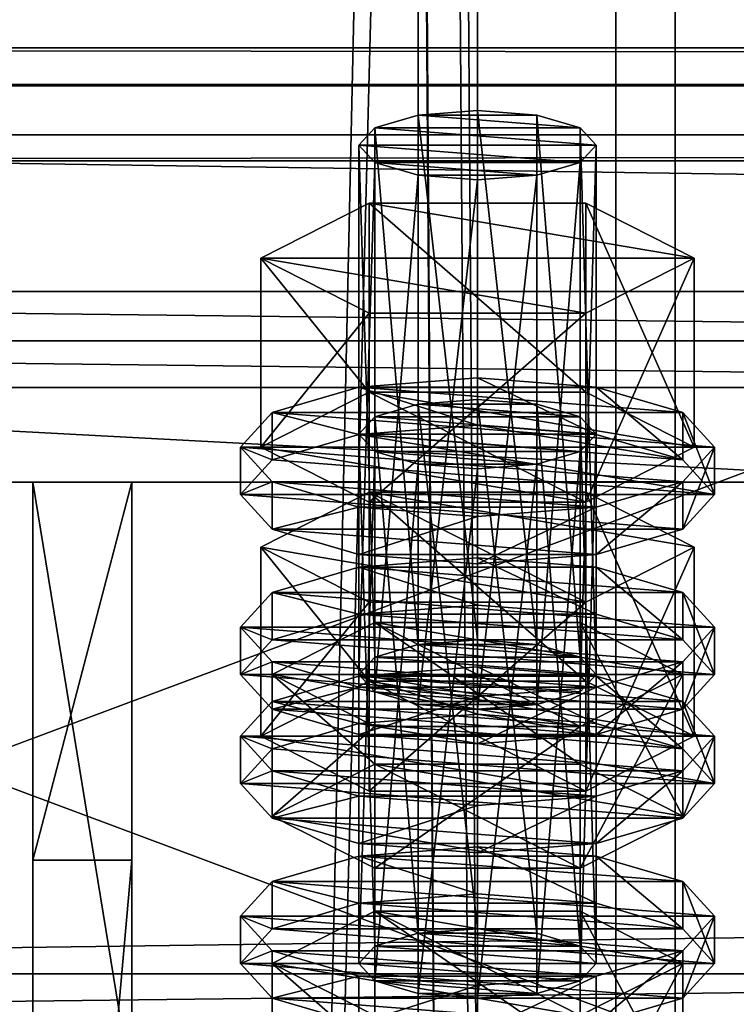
# Model space of a CAD drawing. Header units: millimetres. Extents: x 60485 to 71303, y 100 to 16900.
# Tile 710 of 1056: x 60597 to 60633, y 9918 to 9968. Entities that reach past the tile are written whole.
import ezdxf

# ---------------------------------------------------------------- set-up
doc = ezdxf.new("R2010")
doc.units = ezdxf.units.MM
for name, color, linetype in [('1', 7, 'Continuous'), ('13', 7, 'Continuous'), ('3', 7, 'Continuous'), ('4', 7, 'Continuous'), ('6', 7, 'Continuous'), ('9', 7, 'Continuous')]:
    doc.layers.add(name, color=color, linetype=linetype)

msp = doc.modelspace()

# ---------------------------------------------------------------- meshes
at = {"layer": '1', "color": 7}
mesh = msp.add_polyface(dxfattribs=at)
corners = [(60602.5, 9914.157, 5147.476), (60602.5, 9944.856, 5247.888), (60597.5, 9944.856, 5247.888), (60597.5, 9914.157, 5147.476), (60602.5, 9925.727, 5253.74), (60597.5, 9925.727, 5253.74), (60602.5, 9869.269, 5171.67), (60597.5, 9869.269, 5171.67), (60602.5, 9863.418, 5152.534), (60597.5, 9863.418, 5152.534), (60602.5, 9901.67, 5140.837), (60597.5, 9901.67, 5140.837)]
mesh.append_faces([[corners[k] for k in face] for face in [(0, 2, 3, 3), (1, 5, 2, 2), (4, 7, 5, 5), (6, 9, 7, 7), (8, 11, 9, 9), (10, 3, 11, 11), (1, 6, 4, 4), (8, 0, 10, 10), (3, 9, 11, 11), (7, 2, 5, 5)]], dxfattribs={"vtx0": -1, "color": 7})
mesh.append_faces([[corners[k] for k in face] for face in [(6, 0, 8, 8), (9, 3, 7, 7)]], dxfattribs={"vtx0": -1, "vtx1": -1, "color": 7})
mesh.append_faces([[corners[k] for k in face] for face in [(6, 1, 0, 0), (7, 3, 2, 2)]], dxfattribs={"vtx0": -1, "vtx2": -1, "vtx3": -1, "color": 7})
mesh.append_faces([[corners[k] for k in face] for face in [(0, 1, 2, 2), (1, 4, 5, 5), (4, 6, 7, 7), (6, 8, 9, 9), (8, 10, 11, 11), (10, 0, 3, 3)]], dxfattribs={"vtx2": -1, "vtx3": -1, "color": 7})
at = {"layer": '13', "color": 20}
mesh = msp.add_polyface(dxfattribs=at)
corners = [(60620, 9960.148, 5210.687), (60617, 9960.383, 5211.456), (60617, 9933.606, 5219.642), (60614.804, 9961.025, 5213.556), (60614.804, 9934.248, 5221.743), (60614, 9961.902, 5216.425), (60614, 9935.125, 5224.612), (60614.804, 9962.779, 5219.294), (60614.804, 9936.002, 5227.48), (60617, 9963.421, 5221.394), (60617, 9936.644, 5229.581), (60620, 9963.656, 5222.163), (60620, 9936.879, 5230.349), (60623, 9960.383, 5211.456), (60625.196, 9961.025, 5213.556), (60626, 9961.902, 5216.425), (60625.196, 9962.779, 5219.294), (60623, 9963.421, 5221.394), (60625.485, 9953.402, 5209.09), (60614.515, 9953.402, 5209.09), (60614.515, 9943.839, 5212.013), (60609.03, 9956.18, 5218.174), (60609.03, 9946.617, 5221.098), (60614.515, 9958.958, 5227.259), (60614.515, 9949.394, 5230.183), (60625.485, 9949.394, 5230.183), (60630.97, 9956.18, 5218.174), (60625.485, 9943.839, 5212.013), (60609.608, 9944.863, 5215.36), (60608, 9946.617, 5221.098), (60608, 9944.226, 5221.829), (60609.608, 9942.472, 5216.091), (60609.608, 9948.371, 5226.836), (60609.608, 9945.98, 5227.567), (60614, 9949.655, 5231.036), (60614, 9947.265, 5231.767), (60620, 9950.125, 5232.574), (60620, 9947.735, 5233.305), (60614, 9943.579, 5211.16), (60626, 9943.579, 5211.16), (60630.392, 9944.863, 5215.36), (60632, 9946.617, 5221.098), (60630.392, 9948.371, 5226.836), (60626, 9949.655, 5231.036), (60630.392, 9945.98, 5227.567), (60632, 9944.226, 5221.829), (60617, 9945.764, 5163.641), (60623, 9945.764, 5163.641), (60614.804, 9946.406, 5165.741), (60625.196, 9946.406, 5165.741), (60614, 9947.283, 5168.61), (60626, 9947.283, 5168.61), (60614.804, 9948.16, 5171.479), (60625.196, 9948.16, 5171.479), (60617, 9948.802, 5173.579)]
mesh.append_faces([[corners[k] for k in face] for face in [(9, 12, 10, 10), (13, 1, 0, 0), (9, 17, 11, 11), (19, 22, 20, 20), (21, 24, 22, 22), (23, 25, 24, 24), (18, 21, 19, 19), (22, 27, 20, 20), (28, 30, 31, 31), (29, 33, 30, 30), (32, 35, 33, 33), (34, 37, 35, 35), (34, 43, 36, 36)]], dxfattribs={"vtx0": -1, "color": 20})
mesh.append_faces([[corners[k] for k in face] for face in [(1, 13, 3, 3), (3, 14, 5, 5), (5, 15, 7, 7), (7, 16, 9, 9), (21, 26, 23, 23), (24, 27, 22, 22), (38, 39, 28, 28), (28, 40, 29, 29), (29, 41, 32, 32), (32, 42, 34, 34), (37, 44, 35, 35), (35, 45, 33, 33), (33, 45, 30, 30), (46, 47, 48, 48), (48, 49, 50, 50), (50, 51, 52, 52), (52, 53, 54, 54)]], dxfattribs={"vtx0": -1, "vtx1": -1, "color": 20})
mesh.append_faces([[corners[k] for k in face] for face in [(0, 1, 2, 2), (1, 3, 4, 4), (3, 5, 6, 6), (5, 7, 8, 8), (7, 9, 10, 10), (9, 11, 12, 12), (18, 19, 20, 20), (19, 21, 22, 22), (21, 23, 24, 24), (28, 29, 30, 30), (29, 32, 33, 33), (32, 34, 35, 35), (34, 36, 37, 37)]], dxfattribs={"vtx2": -1, "vtx3": -1, "color": 20})
mesh = msp.add_polyface(dxfattribs=at)
corners = [(60626, 9961.902, 5216.425), (60625.196, 9961.025, 5213.556), (60625.196, 9934.248, 5221.743), (60623, 9960.383, 5211.456), (60623, 9933.606, 5219.642), (60620, 9960.148, 5210.687), (60620, 9933.371, 5218.874), (60620, 9963.656, 5222.163), (60623, 9963.421, 5221.394), (60623, 9936.644, 5229.581), (60620, 9936.879, 5230.349), (60625.196, 9962.779, 5219.294), (60625.196, 9936.002, 5227.48), (60626, 9935.125, 5224.612), (60614.804, 9961.025, 5213.556), (60614, 9961.902, 5216.425), (60614.804, 9962.779, 5219.294), (60617, 9963.421, 5221.394), (60630.97, 9956.18, 5218.174), (60625.485, 9953.402, 5209.09), (60625.485, 9943.839, 5212.013), (60630.97, 9946.617, 5221.098), (60614.515, 9943.839, 5212.013), (60614.515, 9958.958, 5227.259), (60625.485, 9958.958, 5227.259), (60625.485, 9949.394, 5230.183), (60609.03, 9956.18, 5218.174), (60614.515, 9949.394, 5230.183), (60632, 9946.617, 5221.098), (60630.392, 9944.863, 5215.36), (60630.392, 9942.472, 5216.091), (60632, 9944.226, 5221.829), (60620, 9950.125, 5232.574), (60626, 9949.655, 5231.036), (60626, 9947.265, 5231.767), (60620, 9947.735, 5233.305), (60630.392, 9948.371, 5226.836), (60630.392, 9945.98, 5227.567), (60609.608, 9944.863, 5215.36), (60626, 9943.579, 5211.16), (60608, 9946.617, 5221.098), (60609.608, 9948.371, 5226.836), (60614, 9949.655, 5231.036), (60614, 9947.265, 5231.767), (60608, 9944.226, 5221.829), (60623, 9945.764, 5163.641), (60617, 9945.764, 5163.641), (60620, 9945.529, 5162.872), (60614.804, 9946.406, 5165.741), (60625.196, 9946.406, 5165.741), (60614, 9947.283, 5168.61), (60626, 9947.283, 5168.61), (60614.804, 9948.16, 5171.479), (60625.196, 9948.16, 5171.479), (60617, 9948.802, 5173.579), (60623, 9948.802, 5173.579), (60620, 9949.037, 5174.348), (60614.515, 9944.339, 5179.444), (60630.97, 9941.561, 5170.359), (60625.485, 9944.339, 5179.444)]
mesh.append_faces([[corners[k] for k in face] for face in [(7, 9, 10, 10), (18, 20, 21, 21), (19, 22, 20, 20), (24, 21, 25, 25), (23, 18, 24, 24), (21, 27, 25, 25), (28, 30, 31, 31), (32, 34, 35, 35), (33, 37, 34, 34), (36, 31, 37, 37), (37, 35, 34, 34), (45, 46, 47, 47), (54, 55, 56, 56), (57, 58, 59, 59)]], dxfattribs={"vtx0": -1, "color": 20})
mesh.append_faces([[corners[k] for k in face] for face in [(14, 3, 1, 1), (15, 1, 0, 0), (16, 0, 11, 11), (17, 11, 8, 8), (26, 19, 18, 18), (27, 21, 20, 20), (38, 39, 29, 29), (40, 29, 28, 28), (41, 28, 36, 36), (42, 36, 33, 33), (43, 37, 31, 31), (44, 31, 30, 30), (48, 45, 49, 49), (50, 49, 51, 51), (52, 51, 53, 53), (54, 53, 55, 55)]], dxfattribs={"vtx0": -1, "vtx2": -1, "vtx3": -1, "color": 20})
mesh.append_faces([[corners[k] for k in face] for face in [(0, 1, 2, 2), (1, 3, 4, 4), (3, 5, 6, 6), (7, 8, 9, 9), (8, 11, 12, 12), (11, 0, 13, 13), (18, 19, 20, 20), (23, 24, 25, 25), (24, 18, 21, 21), (28, 29, 30, 30), (32, 33, 34, 34), (33, 36, 37, 37), (36, 28, 31, 31)]], dxfattribs={"vtx2": -1, "vtx3": -1, "color": 20})
mesh = msp.add_polyface(dxfattribs=at)
corners = [(60626, 9961.902, 5216.425), (60625.196, 9934.248, 5221.743), (60626, 9935.125, 5224.612), (60625.196, 9961.025, 5213.556), (60623, 9933.606, 5219.642), (60623, 9960.383, 5211.456), (60620, 9933.371, 5218.874), (60623, 9963.421, 5221.394), (60625.196, 9936.002, 5227.48), (60623, 9936.644, 5229.581), (60625.196, 9962.779, 5219.294), (60617, 9936.644, 5229.581), (60620, 9936.879, 5230.349), (60614.804, 9936.002, 5227.48), (60614, 9935.125, 5224.612), (60614.804, 9937.757, 5233.218), (60625.196, 9932.494, 5216.005), (60630.392, 9935.125, 5224.612), (60625.196, 9937.757, 5233.218), (60632, 9937.516, 5223.881), (60630.392, 9935.762, 5218.143), (60630.392, 9933.371, 5218.874), (60632, 9935.125, 5224.612), (60620, 9941.024, 5235.356), (60626, 9940.554, 5233.819), (60626, 9938.164, 5234.55), (60620, 9938.634, 5236.087), (60630.392, 9939.27, 5229.618), (60630.392, 9936.879, 5230.349), (60626, 9934.478, 5213.942), (60614, 9934.478, 5213.942), (60620, 9934.008, 5212.405), (60609.608, 9935.762, 5218.143), (60608, 9937.516, 5223.881), (60609.608, 9939.27, 5229.618), (60614, 9940.554, 5233.819), (60614, 9938.164, 5234.55), (60609.608, 9936.879, 5230.349), (60608, 9935.125, 5224.612), (60630.392, 9944.863, 5215.36), (60626, 9943.579, 5211.16), (60626, 9941.188, 5211.891), (60630.392, 9942.472, 5216.091), (60620, 9943.108, 5209.622), (60620, 9940.718, 5210.353), (60614, 9943.579, 5211.16), (60609.608, 9942.472, 5216.091), (60614, 9941.188, 5211.891), (60620, 9949.037, 5174.348), (60623, 9948.802, 5173.579), (60623, 9922.026, 5181.765), (60625.196, 9948.16, 5171.479), (60625.196, 9921.384, 5179.665), (60630.97, 9941.561, 5170.359), (60625.485, 9938.784, 5161.274), (60625.485, 9929.221, 5164.198), (60614.515, 9944.339, 5179.444), (60625.485, 9944.339, 5179.444), (60625.485, 9934.776, 5182.368), (60630.97, 9931.998, 5173.283), (60614, 9935.037, 5183.221), (60630.392, 9933.753, 5179.021), (60626, 9935.037, 5183.221), (60620, 9935.507, 5184.759)]
mesh.append_faces([[corners[k] for k in face] for face in [(0, 1, 2, 2), (3, 4, 1, 1), (5, 6, 4, 4), (7, 8, 9, 9), (10, 2, 8, 8), (9, 11, 12, 12), (15, 17, 18, 18), (19, 21, 22, 22), (23, 25, 26, 26), (24, 28, 25, 25), (27, 22, 28, 28), (29, 30, 31, 31), (39, 41, 42, 42), (40, 44, 41, 41), (40, 45, 43, 43), (47, 41, 44, 44), (57, 59, 58, 58), (60, 62, 63, 63)]], dxfattribs={"vtx0": -1, "color": 20})
mesh.append_faces([[corners[k] for k in face] for face in [(11, 9, 8, 8), (13, 8, 2, 2), (14, 2, 1, 1), (15, 16, 17, 17), (32, 29, 20, 20), (33, 20, 19, 19), (34, 19, 27, 27), (35, 27, 24, 24), (36, 25, 28, 28), (37, 28, 22, 22), (38, 22, 21, 21), (46, 42, 41, 41), (56, 54, 53, 53), (60, 61, 62, 62)]], dxfattribs={"vtx0": -1, "vtx2": -1, "vtx3": -1, "color": 20})
mesh.append_faces([[corners[k] for k in face] for face in [(19, 20, 21, 21), (23, 24, 25, 25), (24, 27, 28, 28), (27, 19, 22, 22), (39, 40, 41, 41), (40, 43, 44, 44), (48, 49, 50, 50), (49, 51, 52, 52), (53, 54, 55, 55), (56, 57, 58, 58), (57, 53, 59, 59)]], dxfattribs={"vtx2": -1, "vtx3": -1, "color": 20})
mesh = msp.add_polyface(dxfattribs=at)
corners = [(60620, 9960.148, 5210.687), (60617, 9933.606, 5219.642), (60620, 9933.371, 5218.874), (60617, 9960.383, 5211.456), (60614.804, 9934.248, 5221.743), (60614.804, 9961.025, 5213.556), (60614, 9935.125, 5224.612), (60614, 9961.902, 5216.425), (60614.804, 9936.002, 5227.48), (60614.804, 9962.779, 5219.294), (60617, 9936.644, 5229.581), (60625.196, 9936.002, 5227.48), (60626, 9935.125, 5224.612), (60623, 9933.606, 5219.642), (60609.608, 9935.125, 5224.612), (60625.196, 9932.494, 5216.005), (60614.804, 9937.757, 5233.218), (60614, 9934.478, 5213.942), (60609.608, 9935.762, 5218.143), (60609.608, 9933.371, 5218.874), (60608, 9937.516, 5223.881), (60608, 9935.125, 5224.612), (60609.608, 9939.27, 5229.618), (60609.608, 9936.879, 5230.349), (60614, 9940.554, 5233.819), (60614, 9938.164, 5234.55), (60620, 9941.024, 5235.356), (60620, 9938.634, 5236.087), (60626, 9934.478, 5213.942), (60630.392, 9935.762, 5218.143), (60632, 9937.516, 5223.881), (60630.392, 9939.27, 5229.618), (60626, 9940.554, 5233.819), (60626, 9938.164, 5234.55), (60630.392, 9936.879, 5230.349), (60632, 9935.125, 5224.612), (60620, 9943.108, 5209.622), (60614, 9943.579, 5211.16), (60614, 9941.188, 5211.891), (60620, 9940.718, 5210.353), (60609.608, 9944.863, 5215.36), (60609.608, 9942.472, 5216.091), (60608, 9944.226, 5221.829), (60630.392, 9942.472, 5216.091), (60626, 9941.188, 5211.891), (60614, 9947.283, 5168.61), (60614.804, 9948.16, 5171.479), (60614.804, 9921.384, 5179.665), (60617, 9948.802, 5173.579), (60617, 9922.026, 5181.765), (60620, 9949.037, 5174.348), (60620, 9922.261, 5182.534), (60614.515, 9938.784, 5161.274), (60609.03, 9941.561, 5170.359), (60609.03, 9931.998, 5173.283), (60614.515, 9944.339, 5179.444), (60614.515, 9934.776, 5182.368), (60625.485, 9934.776, 5182.368), (60625.485, 9938.784, 5161.274), (60614, 9935.037, 5183.221), (60620, 9935.507, 5184.759), (60620, 9933.116, 5185.489), (60609.608, 9933.753, 5179.021), (60630.392, 9933.753, 5179.021)]
mesh.append_faces([[corners[k] for k in face] for face in [(0, 1, 2, 2), (3, 4, 1, 1), (5, 6, 4, 4), (7, 8, 6, 6), (9, 10, 8, 8), (18, 21, 19, 19), (20, 23, 21, 21), (22, 25, 23, 23), (24, 27, 25, 25), (24, 32, 26, 26), (33, 25, 27, 27), (36, 38, 39, 39), (37, 41, 38, 38), (53, 56, 54, 54), (55, 57, 56, 56), (58, 53, 52, 52)]], dxfattribs={"vtx0": -1, "color": 20})
mesh.append_faces([[corners[k] for k in face] for face in [(10, 11, 8, 8), (8, 12, 6, 6), (6, 13, 4, 4), (14, 15, 16, 16), (17, 28, 18, 18), (18, 29, 20, 20), (20, 30, 22, 22), (22, 31, 24, 24), (25, 34, 23, 23), (23, 35, 21, 21), (42, 43, 41, 41), (41, 44, 38, 38), (53, 58, 55, 55), (62, 63, 59, 59)]], dxfattribs={"vtx0": -1, "vtx1": -1, "color": 20})
mesh.append_faces([[corners[k] for k in face] for face in [(17, 18, 19, 19), (18, 20, 21, 21), (20, 22, 23, 23), (22, 24, 25, 25), (24, 26, 27, 27), (36, 37, 38, 38), (37, 40, 41, 41), (45, 46, 47, 47), (46, 48, 49, 49), (48, 50, 51, 51), (52, 53, 54, 54), (53, 55, 56, 56), (59, 60, 61, 61)]], dxfattribs={"vtx2": -1, "vtx3": -1, "color": 20})
mesh = msp.add_polyface(dxfattribs=at)
corners = [(60614, 9935.125, 5224.612), (60625.196, 9934.248, 5221.743), (60623, 9933.606, 5219.642), (60630.392, 9935.125, 5224.612), (60625.196, 9932.494, 5216.005), (60625.196, 9925.322, 5218.198), (60630.392, 9927.953, 5226.804), (60614.804, 9937.757, 5233.218), (60625.196, 9937.757, 5233.218), (60625.196, 9930.584, 5235.411), (60614.804, 9930.584, 5235.411), (60630.392, 9935.762, 5218.143), (60626, 9934.478, 5213.942), (60626, 9932.087, 5214.673), (60630.392, 9933.371, 5218.874), (60620, 9934.008, 5212.405), (60620, 9931.617, 5213.136), (60609.608, 9933.371, 5218.874), (60626, 9947.283, 5168.61), (60625.196, 9946.406, 5165.741), (60625.196, 9919.63, 5173.927), (60623, 9945.764, 5163.641), (60623, 9918.987, 5171.827), (60620, 9945.529, 5162.872), (60620, 9918.752, 5171.058), (60620, 9949.037, 5174.348), (60623, 9922.026, 5181.765), (60620, 9922.261, 5182.534), (60623, 9948.802, 5173.579), (60625.196, 9921.384, 5179.665), (60625.196, 9948.16, 5171.479), (60626, 9920.507, 5176.796), (60630.97, 9941.561, 5170.359), (60625.485, 9929.221, 5164.198), (60630.97, 9931.998, 5173.283), (60625.485, 9938.784, 5161.274), (60614.515, 9929.221, 5164.198), (60614.515, 9934.776, 5182.368), (60625.485, 9934.776, 5182.368), (60632, 9931.998, 5173.283), (60630.392, 9930.244, 5167.545), (60630.392, 9927.853, 5168.276), (60632, 9929.608, 5174.014), (60626, 9928.96, 5163.345), (60626, 9926.569, 5164.076), (60620, 9928.49, 5161.807), (60620, 9926.099, 5162.538), (60620, 9935.507, 5184.759), (60626, 9935.037, 5183.221), (60626, 9932.646, 5183.952), (60620, 9933.116, 5185.489), (60630.392, 9933.753, 5179.021), (60630.392, 9931.362, 5179.752), (60614, 9928.96, 5163.345), (60609.608, 9930.244, 5167.545), (60608, 9931.998, 5173.283), (60609.608, 9933.753, 5179.021), (60614, 9932.646, 5183.952), (60608, 9929.608, 5174.014), (60609.608, 9927.853, 5168.276)]
mesh.append_faces([[corners[k] for k in face] for face in [(3, 5, 6, 6), (8, 6, 9, 9), (6, 10, 9, 9), (11, 13, 14, 14), (12, 16, 13, 13), (25, 26, 27, 27), (28, 29, 26, 26), (30, 31, 29, 29), (32, 33, 34, 34), (35, 36, 33, 33), (34, 37, 38, 38), (39, 41, 42, 42), (40, 44, 41, 41), (47, 49, 50, 50), (48, 52, 49, 49), (51, 42, 52, 52), (43, 53, 45, 45), (52, 50, 49, 49)]], dxfattribs={"vtx0": -1, "color": 20})
mesh.append_faces([[corners[k] for k in face] for face in [(0, 1, 2, 2), (10, 6, 5, 5), (17, 14, 13, 13), (37, 34, 33, 33), (54, 43, 40, 40), (55, 40, 39, 39), (56, 39, 51, 51), (57, 52, 42, 42), (58, 42, 41, 41), (59, 41, 44, 44)]], dxfattribs={"vtx0": -1, "vtx2": -1, "vtx3": -1, "color": 20})
mesh.append_faces([[corners[k] for k in face] for face in [(3, 4, 5, 5), (7, 8, 9, 9), (8, 3, 6, 6), (11, 12, 13, 13), (12, 15, 16, 16), (18, 19, 20, 20), (19, 21, 22, 22), (21, 23, 24, 24), (30, 18, 31, 31), (39, 40, 41, 41), (40, 43, 44, 44), (43, 45, 46, 46), (47, 48, 49, 49), (48, 51, 52, 52), (51, 39, 42, 42)]], dxfattribs={"vtx2": -1, "vtx3": -1, "color": 20})
mesh = msp.add_polyface(dxfattribs=at)
corners = [(60614.804, 9934.248, 5221.743), (60623, 9933.606, 5219.642), (60617, 9933.606, 5219.642), (60620, 9933.371, 5218.874), (60625.196, 9932.494, 5216.005), (60614.804, 9932.494, 5216.005), (60614.804, 9925.322, 5218.198), (60609.608, 9935.125, 5224.612), (60609.608, 9927.953, 5226.804), (60614.804, 9937.757, 5233.218), (60614.804, 9930.584, 5235.411), (60625.196, 9930.584, 5235.411), (60625.196, 9925.322, 5218.198), (60620, 9934.008, 5212.405), (60614, 9934.478, 5213.942), (60614, 9932.087, 5214.673), (60620, 9931.617, 5213.136), (60609.608, 9933.371, 5218.874), (60608, 9935.125, 5224.612), (60630.392, 9933.371, 5218.874), (60626, 9932.087, 5214.673), (60620, 9945.529, 5162.872), (60617, 9945.764, 5163.641), (60617, 9918.987, 5171.827), (60614.804, 9946.406, 5165.741), (60614.804, 9919.63, 5173.927), (60614, 9947.283, 5168.61), (60614, 9920.507, 5176.796), (60614.804, 9921.384, 5179.665), (60614.804, 9948.16, 5171.479), (60617, 9922.026, 5181.765), (60617, 9948.802, 5173.579), (60620, 9922.261, 5182.534), (60625.485, 9938.784, 5161.274), (60614.515, 9938.784, 5161.274), (60614.515, 9929.221, 5164.198), (60609.03, 9931.998, 5173.283), (60614.515, 9934.776, 5182.368), (60625.485, 9929.221, 5164.198), (60620, 9928.49, 5161.807), (60614, 9928.96, 5163.345), (60614, 9926.569, 5164.076), (60609.608, 9930.244, 5167.545), (60609.608, 9927.853, 5168.276), (60608, 9931.998, 5173.283), (60608, 9929.608, 5174.014), (60609.608, 9933.753, 5179.021), (60609.608, 9931.362, 5179.752), (60614, 9935.037, 5183.221), (60614, 9932.646, 5183.952), (60620, 9933.116, 5185.489), (60626, 9928.96, 5163.345), (60630.392, 9930.244, 5167.545), (60632, 9931.998, 5173.283), (60630.392, 9931.362, 5179.752), (60632, 9929.608, 5174.014), (60630.392, 9927.853, 5168.276)]
mesh.append_faces([[corners[k] for k in face] for face in [(2, 1, 3, 3), (5, 8, 6, 6), (7, 10, 8, 8), (9, 11, 10, 10), (4, 7, 5, 5), (13, 15, 16, 16), (14, 17, 15, 15), (15, 20, 16, 16), (26, 28, 27, 27), (29, 30, 28, 28), (31, 32, 30, 30), (34, 36, 35, 35), (36, 38, 35, 35), (40, 43, 41, 41), (42, 45, 43, 43), (44, 47, 45, 45), (46, 49, 47, 47), (48, 50, 49, 49)]], dxfattribs={"vtx0": -1, "color": 20})
mesh.append_faces([[corners[k] for k in face] for face in [(0, 1, 2, 2), (10, 12, 8, 8), (18, 19, 17, 17), (17, 20, 15, 15), (37, 38, 36, 36), (40, 51, 42, 42), (42, 52, 44, 44), (44, 53, 46, 46), (50, 54, 49, 49), (49, 55, 47, 47), (47, 55, 45, 45), (45, 56, 43, 43)]], dxfattribs={"vtx0": -1, "vtx1": -1, "color": 20})
mesh.append_faces([[corners[k] for k in face] for face in [(4, 5, 6, 6), (5, 7, 8, 8), (7, 9, 10, 10), (13, 14, 15, 15), (21, 22, 23, 23), (22, 24, 25, 25), (24, 26, 27, 27), (33, 34, 35, 35), (39, 40, 41, 41), (40, 42, 43, 43), (42, 44, 45, 45), (44, 46, 47, 47), (46, 48, 49, 49)]], dxfattribs={"vtx2": -1, "vtx3": -1, "color": 20})
mesh = msp.add_polyface(dxfattribs=at)
corners = [(60625.196, 9932.494, 5216.005), (60614.804, 9925.322, 5218.198), (60625.196, 9925.322, 5218.198), (60626, 9947.283, 5168.61), (60625.196, 9919.63, 5173.927), (60626, 9920.507, 5176.796), (60625.196, 9946.406, 5165.741), (60623, 9918.987, 5171.827), (60623, 9945.764, 5163.641), (60620, 9918.752, 5171.058), (60617, 9922.026, 5181.765), (60623, 9922.026, 5181.765), (60625.196, 9921.384, 5179.665), (60614.804, 9921.384, 5179.665), (60614, 9920.507, 5176.796), (60614.804, 9919.63, 5173.927), (60617, 9918.987, 5171.827), (60630.392, 9920.507, 5176.796), (60625.196, 9917.875, 5168.19), (60625.196, 9910.703, 5170.382), (60630.392, 9913.334, 5178.989), (60614.804, 9910.703, 5170.382), (60614.804, 9923.138, 5185.403), (60625.196, 9923.138, 5185.403), (60625.196, 9915.966, 5187.596), (60614.804, 9915.966, 5187.596), (60632, 9922.897, 5176.065), (60630.392, 9921.143, 5170.328), (60630.392, 9918.752, 5171.058), (60632, 9920.507, 5176.796), (60626, 9919.859, 5166.127), (60626, 9917.468, 5166.858), (60620, 9919.389, 5164.59), (60620, 9916.998, 5165.321), (60620, 9926.406, 5187.541), (60626, 9925.936, 5186.004), (60626, 9923.545, 5186.734), (60620, 9924.015, 5188.272), (60630.392, 9924.652, 5181.803), (60630.392, 9922.261, 5182.534), (60614, 9919.859, 5166.127), (60609.608, 9921.143, 5170.328), (60608, 9922.897, 5176.065), (60609.608, 9924.652, 5181.803), (60614, 9925.936, 5186.004), (60614, 9923.545, 5186.734), (60609.608, 9922.261, 5182.534), (60608, 9920.507, 5176.796), (60609.608, 9918.752, 5171.058), (60614, 9917.468, 5166.858), (60626, 9928.96, 5163.345), (60620, 9926.099, 5162.538), (60626, 9926.569, 5164.076), (60614, 9926.569, 5164.076)]
mesh.append_faces([[corners[k] for k in face] for face in [(0, 1, 2, 2), (3, 4, 5, 5), (6, 7, 4, 4), (8, 9, 7, 7), (16, 7, 9, 9), (17, 19, 20, 20), (18, 21, 19, 19), (23, 20, 24, 24), (22, 17, 23, 23), (20, 25, 24, 24), (26, 28, 29, 29), (27, 31, 28, 28), (30, 33, 31, 31), (34, 36, 37, 37), (35, 39, 36, 36), (38, 29, 39, 39), (30, 40, 32, 32), (49, 31, 33, 33), (50, 51, 52, 52), (53, 52, 51, 51)]], dxfattribs={"vtx0": -1, "color": 20})
mesh.append_faces([[corners[k] for k in face] for face in [(10, 11, 12, 12), (13, 12, 5, 5), (14, 5, 4, 4), (15, 4, 7, 7), (22, 18, 17, 17), (25, 20, 19, 19), (41, 30, 27, 27), (42, 27, 26, 26), (43, 26, 38, 38), (44, 38, 35, 35), (45, 36, 39, 39), (46, 39, 29, 29), (47, 29, 28, 28), (48, 28, 31, 31)]], dxfattribs={"vtx0": -1, "vtx2": -1, "vtx3": -1, "color": 20})
mesh.append_faces([[corners[k] for k in face] for face in [(17, 18, 19, 19), (22, 23, 24, 24), (23, 17, 20, 20), (26, 27, 28, 28), (27, 30, 31, 31), (30, 32, 33, 33), (34, 35, 36, 36), (35, 38, 39, 39), (38, 26, 29, 29)]], dxfattribs={"vtx2": -1, "vtx3": -1, "color": 20})
mesh = msp.add_polyface(dxfattribs=at)
corners = [(60609.608, 9927.953, 5226.804), (60625.196, 9925.322, 5218.198), (60614.804, 9925.322, 5218.198), (60620, 9945.529, 5162.872), (60617, 9918.987, 5171.827), (60620, 9918.752, 5171.058), (60617, 9945.764, 5163.641), (60614.804, 9919.63, 5173.927), (60614.804, 9946.406, 5165.741), (60614, 9920.507, 5176.796), (60623, 9922.026, 5181.765), (60617, 9922.026, 5181.765), (60620, 9922.261, 5182.534), (60625.196, 9921.384, 5179.665), (60614.804, 9921.384, 5179.665), (60626, 9920.507, 5176.796), (60625.196, 9919.63, 5173.927), (60623, 9918.987, 5171.827), (60625.196, 9917.875, 5168.19), (60614.804, 9917.875, 5168.19), (60614.804, 9910.703, 5170.382), (60609.608, 9920.507, 5176.796), (60609.608, 9913.334, 5178.989), (60614.804, 9923.138, 5185.403), (60614.804, 9915.966, 5187.596), (60625.196, 9915.966, 5187.596), (60625.196, 9910.703, 5170.382), (60620, 9919.389, 5164.59), (60614, 9919.859, 5166.127), (60614, 9917.468, 5166.858), (60620, 9916.998, 5165.321), (60609.608, 9921.143, 5170.328), (60609.608, 9918.752, 5171.058), (60608, 9922.897, 5176.065), (60608, 9920.507, 5176.796), (60609.608, 9924.652, 5181.803), (60609.608, 9922.261, 5182.534), (60614, 9925.936, 5186.004), (60614, 9923.545, 5186.734), (60620, 9926.406, 5187.541), (60620, 9924.015, 5188.272), (60626, 9919.859, 5166.127), (60630.392, 9921.143, 5170.328), (60632, 9922.897, 5176.065), (60630.392, 9924.652, 5181.803), (60626, 9925.936, 5186.004), (60626, 9923.545, 5186.734), (60630.392, 9922.261, 5182.534), (60632, 9920.507, 5176.796), (60630.392, 9918.752, 5171.058), (60626, 9917.468, 5166.858), (60620, 9928.49, 5161.807), (60614, 9926.569, 5164.076), (60620, 9926.099, 5162.538), (60609.608, 9927.853, 5168.276), (60626, 9926.569, 5164.076)]
mesh.append_faces([[corners[k] for k in face] for face in [(0, 1, 2, 2), (3, 4, 5, 5), (6, 7, 4, 4), (8, 9, 7, 7), (10, 11, 12, 12), (19, 22, 20, 20), (21, 24, 22, 22), (23, 25, 24, 24), (18, 21, 19, 19), (22, 26, 20, 20), (27, 29, 30, 30), (28, 32, 29, 29), (31, 34, 32, 32), (33, 36, 34, 34), (35, 38, 36, 36), (37, 40, 38, 38), (37, 45, 39, 39), (46, 38, 40, 40), (51, 52, 53, 53)]], dxfattribs={"vtx0": -1, "color": 20})
mesh.append_faces([[corners[k] for k in face] for face in [(11, 13, 14, 14), (14, 15, 9, 9), (9, 16, 7, 7), (7, 17, 4, 4), (21, 18, 23, 23), (24, 26, 22, 22), (28, 41, 31, 31), (31, 42, 33, 33), (33, 43, 35, 35), (35, 44, 37, 37), (38, 47, 36, 36), (36, 48, 34, 34), (34, 49, 32, 32), (32, 50, 29, 29), (54, 55, 52, 52)]], dxfattribs={"vtx0": -1, "vtx1": -1, "color": 20})
mesh.append_faces([[corners[k] for k in face] for face in [(18, 19, 20, 20), (19, 21, 22, 22), (21, 23, 24, 24), (27, 28, 29, 29), (28, 31, 32, 32), (31, 33, 34, 34), (33, 35, 36, 36), (35, 37, 38, 38), (37, 39, 40, 40)]], dxfattribs={"vtx2": -1, "vtx3": -1, "color": 20})
at = {"layer": '3', "color": 91}
mesh = msp.add_polyface(dxfattribs=at)
corners = [(60573, 16854.959, 2970.03), (60573, 16738.421, 2970.03), (60573, 8515, 5484.182), (60573, 8515, 5561.563), (60573, 16854.959, 3011.782), (60627, 8515, 5561.563), (60627, 16854.959, 3011.782), (60627, 16738.421, 2970.03), (60627, 16854.959, 2970.03), (60627, 8515, 5484.182), (60630, 8515, 5564.7), (60630, 8515, 5481.045), (60570, 8515, 5481.045), (60570, 8515, 5564.7), (60570, 16854.959, 3014.919), (60630, 16854.959, 3014.919), (60630, 16854.959, 2970.03), (60570, 16854.959, 2970.03), (60570, 16728.16, 2970.03), (60630, 16728.16, 2970.03)]
mesh.append_faces([[corners[k] for k in face] for face in [(1, 4, 0, 0), (3, 1, 2, 2), (3, 6, 4, 4), (7, 5, 9, 9), (6, 7, 8, 8), (1, 9, 2, 2), (10, 14, 15, 15), (16, 6, 8, 8), (0, 14, 17, 17), (18, 13, 12, 12), (14, 18, 17, 17), (19, 12, 11, 11), (19, 15, 16, 16), (10, 19, 11, 11), (7, 16, 8, 8), (17, 1, 0, 0)]], dxfattribs={"vtx0": -1, "color": 91})
mesh.append_faces([[corners[k] for k in face] for face in [(4, 1, 3, 3), (5, 7, 6, 6), (10, 5, 13, 13), (5, 11, 9, 9), (9, 11, 2, 2), (13, 3, 12, 12), (3, 13, 5, 5), (12, 2, 11, 11), (14, 4, 15, 15), (15, 6, 16, 16), (13, 18, 14, 14), (15, 19, 10, 10), (19, 7, 18, 18), (18, 1, 17, 17), (1, 18, 7, 7)]], dxfattribs={"vtx0": -1, "vtx1": -1, "color": 91})
mesh.append_faces([[corners[k] for k in face] for face in [(5, 10, 11, 11), (12, 3, 2, 2), (14, 0, 4, 4), (15, 4, 6, 6), (7, 19, 16, 16)]], dxfattribs={"vtx0": -1, "vtx2": -1, "vtx3": -1, "color": 91})
mesh.append_faces([[corners[k] for k in face] for face in [(3, 5, 6, 6), (1, 7, 9, 9), (10, 13, 14, 14), (19, 18, 12, 12)]], dxfattribs={"vtx2": -1, "vtx3": -1, "color": 91})
mesh = msp.add_polyface(dxfattribs=at)
corners = [(60645, 9911.233, 5137.913), (60555, 9911.233, 5137.913), (60555, 9944.856, 5247.888), (60645, 9944.856, 5247.888), (60555, 9916.015, 5136.451), (60555, 9949.637, 5246.427), (60645, 9916.015, 5136.451), (60645, 9949.637, 5246.427)]
mesh.append_faces([[corners[k] for k in face] for face in [(0, 2, 3, 3), (1, 5, 2, 2), (4, 7, 5, 5), (6, 3, 7, 7), (1, 6, 4, 4), (3, 5, 7, 7)]], dxfattribs={"vtx0": -1, "color": 91})
mesh.append_faces([[corners[k] for k in face] for face in [(0, 1, 2, 2), (1, 4, 5, 5), (4, 6, 7, 7), (6, 0, 3, 3), (1, 0, 6, 6), (3, 2, 5, 5)]], dxfattribs={"vtx2": -1, "vtx3": -1, "color": 91})
at = {"layer": '4', "color": 171}
mesh = msp.add_polyface(dxfattribs=at)
corners = [(60583, 10172.442, 4974.314), (60617, 10172.442, 4974.314), (60617, 8638.07, 3030.03), (60583, 8638.07, 3030.03), (60617, 10117.023, 4991.257), (60617, 8569.28, 3030.03), (60583, 10117.023, 4991.257), (60583, 8569.28, 3030.03), (60580, 10175.521, 4973.373), (60580, 10113.944, 4992.198), (60580, 8565.458, 3030.03), (60580, 8641.892, 3030.03), (60620, 10113.944, 4992.198), (60620, 8565.458, 3030.03), (60620, 10175.521, 4973.373), (60620, 8641.892, 3030.03)]
mesh.append_faces([[corners[k] for k in face] for face in [(0, 2, 3, 3), (1, 5, 2, 2), (4, 7, 5, 5), (6, 3, 7, 7), (8, 10, 11, 11), (9, 13, 10, 10), (12, 15, 13, 13), (14, 11, 15, 15)]], dxfattribs={"vtx0": -1, "color": 171})
mesh.append_faces([[corners[k] for k in face] for face in [(9, 6, 12, 12), (6, 8, 0, 0), (0, 8, 1, 1), (12, 4, 14, 14), (4, 12, 6, 6), (14, 1, 8, 8), (11, 3, 15, 15), (3, 10, 7, 7), (7, 10, 5, 5), (15, 2, 13, 13), (2, 15, 3, 3), (13, 5, 10, 10)]], dxfattribs={"vtx0": -1, "vtx1": -1, "color": 171})
mesh.append_faces([[corners[k] for k in face] for face in [(6, 9, 8, 8), (14, 4, 1, 1), (3, 11, 10, 10), (13, 2, 5, 5)]], dxfattribs={"vtx0": -1, "vtx2": -1, "vtx3": -1, "color": 171})
mesh.append_faces([[corners[k] for k in face] for face in [(0, 1, 2, 2), (1, 4, 5, 5), (4, 6, 7, 7), (6, 0, 3, 3), (8, 9, 10, 10), (9, 12, 13, 13), (12, 14, 15, 15), (14, 8, 11, 11)]], dxfattribs={"vtx2": -1, "vtx3": -1, "color": 171})
at = {"layer": '6', "color": 2}
mesh = msp.add_polyface(dxfattribs=at)
corners = [(60627, 8515, 2973.03), (60573, 8515, 2973.03), (60573, 16718.348, 2973.03), (60627, 16718.348, 2973.03), (60573, 8515, 3027.03), (60573, 16541.721, 3027.03), (60627, 8515, 3027.03), (60627, 16541.721, 3027.03), (60630, 8515, 2970.03), (60630, 8515, 3030.03), (60630, 16531.909, 3030.03), (60630, 16728.16, 2970.03), (60570, 8515, 3030.03), (60570, 16531.909, 3030.03), (60570, 8515, 2970.03), (60570, 16728.16, 2970.03)]
mesh.append_faces([[corners[k] for k in face] for face in [(0, 2, 3, 3), (1, 5, 2, 2), (4, 7, 5, 5), (6, 3, 7, 7), (8, 10, 11, 11), (9, 13, 10, 10), (12, 15, 13, 13), (14, 11, 15, 15)]], dxfattribs={"vtx0": -1, "color": 2})
mesh.append_faces([[corners[k] for k in face] for face in [(9, 6, 12, 12), (6, 8, 0, 0), (0, 8, 1, 1), (12, 4, 14, 14), (4, 12, 6, 6), (14, 1, 8, 8), (11, 3, 15, 15), (3, 10, 7, 7), (7, 10, 5, 5), (15, 2, 13, 13), (2, 15, 3, 3), (13, 5, 10, 10)]], dxfattribs={"vtx0": -1, "vtx1": -1, "color": 2})
mesh.append_faces([[corners[k] for k in face] for face in [(6, 9, 8, 8), (14, 4, 1, 1), (3, 11, 10, 10), (13, 2, 5, 5)]], dxfattribs={"vtx0": -1, "vtx2": -1, "vtx3": -1, "color": 2})
mesh.append_faces([[corners[k] for k in face] for face in [(0, 1, 2, 2), (1, 4, 5, 5), (4, 6, 7, 7), (6, 0, 3, 3), (8, 9, 10, 10), (9, 12, 13, 13), (12, 14, 15, 15), (14, 8, 11, 11)]], dxfattribs={"vtx2": -1, "vtx3": -1, "color": 2})
at = {"layer": '9', "color": 243}
mesh = msp.add_polyface(dxfattribs=at)
corners = [(60500, 9962.427, 5127.488), (60500, 9917.483, 5141.236), (63500, 9917.483, 5141.236), (63500, 9962.427, 5127.488), (60500, 9951.998, 5254.075), (63500, 9951.998, 5254.075), (60500, 9916.616, 5264.898), (63500, 9916.616, 5264.898), (60500, 9912.814, 5252.466), (63500, 9912.814, 5252.466), (60500, 9910.901, 5253.051), (63500, 9910.901, 5253.051), (60500, 9915.289, 5267.395), (63500, 9915.289, 5267.395), (60500, 9954.496, 5255.403), (63500, 9954.496, 5255.403), (60500, 9919.98, 5142.564), (63500, 9919.98, 5142.564), (60500, 9961.1, 5129.986), (63500, 9961.1, 5129.986), (60500, 9964.902, 5142.417), (63500, 9964.902, 5142.417), (60500, 9966.815, 5141.832), (63500, 9966.815, 5141.832)]
mesh.append_faces([[corners[k] for k in face] for face in [(0, 2, 3, 3), (1, 5, 2, 2), (4, 7, 5, 5), (6, 9, 7, 7), (8, 11, 9, 9), (10, 13, 11, 11), (12, 15, 13, 13), (14, 17, 15, 15), (16, 19, 17, 17), (18, 21, 19, 19), (20, 23, 21, 21), (22, 3, 23, 23), (8, 12, 10, 10), (20, 0, 22, 22), (11, 7, 9, 9), (3, 21, 23, 23)]], dxfattribs={"vtx0": -1, "color": 243})
mesh.append_faces([[corners[k] for k in face] for face in [(12, 6, 14, 14), (14, 1, 16, 16), (16, 0, 18, 18), (18, 0, 20, 20), (2, 19, 3, 3), (19, 2, 17, 17), (17, 2, 15, 15), (15, 5, 13, 13), (21, 3, 19, 19)]], dxfattribs={"vtx0": -1, "vtx1": -1, "color": 243})
mesh.append_faces([[corners[k] for k in face] for face in [(12, 8, 6, 6), (14, 6, 4, 4), (14, 4, 1, 1), (16, 1, 0, 0), (7, 11, 13, 13), (15, 2, 5, 5), (13, 5, 7, 7)]], dxfattribs={"vtx0": -1, "vtx2": -1, "vtx3": -1, "color": 243})
mesh.append_faces([[corners[k] for k in face] for face in [(0, 1, 2, 2), (1, 4, 5, 5), (4, 6, 7, 7), (6, 8, 9, 9), (8, 10, 11, 11), (10, 12, 13, 13), (12, 14, 15, 15), (14, 16, 17, 17), (16, 18, 19, 19), (18, 20, 21, 21), (20, 22, 23, 23), (22, 0, 3, 3)]], dxfattribs={"vtx2": -1, "vtx3": -1, "color": 243})

doc.saveas('drawing.dxf')
